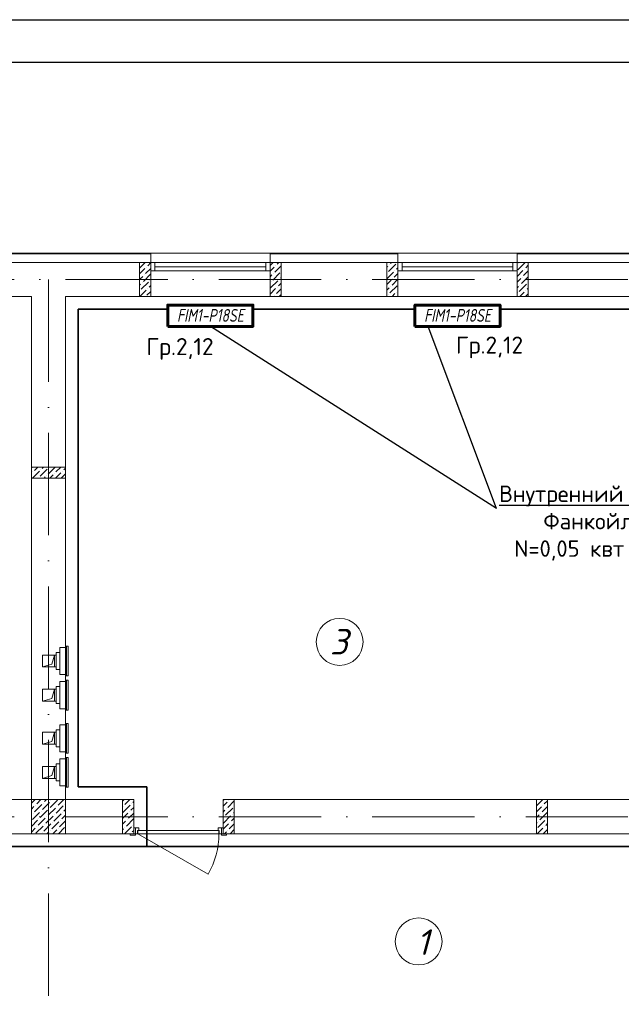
# Model space of a CAD drawing. Header units: millimetres. Extents: x 1114507 to 93926427, y 174473 to 817039.
# Tile 377 of 483: x 1909515 to 1916574, y 773925 to 785472. Entities that reach past the tile are written whole.
import ezdxf
from ezdxf.enums import TextEntityAlignment as Align

# ---------------------------------------------------------------- set-up
doc = ezdxf.new("R2010")
doc.units = ezdxf.units.MM
doc.linetypes.add('ACAD_ISO10W100', pattern=[18, 12, -3, 0, -3])
doc.linetypes.add('ADSK_Скрыто', pattern=[6, 3, -3])
for name, color, linetype, lineweight in [('_Hidden_', 7, 'ADSK_Скрыто', 9), ('Doors', 86, 'Continuous', 13), ('expl', 234, 'Continuous', 13), ('Mechanical Equipment', 7, 'Continuous', 18), ('Radiator', 40, 'Continuous', 60), ('размеры', 12, 'Continuous', 15)]:
    doc.layers.add(name, color=color, linetype=linetype, lineweight=lineweight)
doc.layers.add('chiller fankoyl', color=7, linetype='Continuous')
doc.layers.add('ventilatsiya', color=7, linetype='Continuous')
doc.styles.add('iso', font='isocpeur.TTF')
doc.styles.add('ISOC-330-0.77', font='isocpeui.ttf', dxfattribs={"width": 0.77, "height": 330})
doc.styles.get("Standard").update_dxf_attribs({"font": 'isocpeui.ttf'})
doc.styles.add('Суннат', font='ariali.ttf', dxfattribs={"height": 250})

# ---------------------------------------------------------------- blocks, each defined once
blk = doc.blocks.new('blokqav2mak')
at = {"color": 252, "lineweight": 0, "ltscale": 100}
for p, q in [((1559882, 782732), (1557482, 782732)), ((1559882, 782625), (1559882, 782732)), ((1562782, 782732), (1561282, 782732)), ((1561282, 782625), (1561282, 782732)), ((1562782, 782625), (1562782, 782732)), ((1565682, 782732), (1564182, 782732)), ((1564182, 782625), (1564182, 782732))]:
    blk.add_line(p, q, dxfattribs=at)
at = {"color": 32, "lineweight": 0, "ltscale": 100}
for p, q in [((1559882, 782725), (1557482, 782725)), ((1562782, 782725), (1561282, 782725)), ((1565682, 782725), (1564182, 782725))]:
    blk.add_line(p, q, dxfattribs=at)
at = {"lineweight": 0, "ltscale": 100}
for p, q in [((1561282, 782732), (1559882, 782732)), ((1564182, 782732), (1562782, 782732)), ((1559882, 782625), (1557482, 782625)), ((1559882, 782625), (1559882, 782225)), ((1562782, 782625), (1561282, 782625)), ((1561282, 782625), (1561282, 782225)), ((1562782, 782625), (1562782, 782225)), ((1565682, 782625), (1564182, 782625)), ((1564182, 782625), (1564182, 782225)), ((1558482, 782225), (1557482, 782225)), ((1558482, 776325), (1558482, 782225)), ((1559882, 782225), (1558882, 782225)), ((1558882, 776325), (1558882, 782225)), ((1561282, 782225), (1559882, 782225)), ((1562782, 782225), (1561282, 782225)), ((1564182, 782225), (1562782, 782225)), ((1565682, 782225), (1564182, 782225)), ((1558482, 776325), (1551132, 776325)), ((1559682, 776325), (1558882, 776325)), ((1559682, 776325), (1559682, 775925)), ((1568082, 776325), (1560732, 776325)), ((1560732, 776325), (1560732, 775925)), ((1559682, 775925), (1551132, 775925)), ((1568482, 775925), (1560732, 775925))]:
    blk.add_line(p, q, dxfattribs=at)
at = {"linetype": 'Continuous', "lineweight": 0, "ltscale": 100}
for p, q in [((1559752, 782493, 0), (1559813, 782554, 0)), ((1559754, 782562, 0), (1559817, 782625, 0)), ((1559822, 782495, 0), (1559882, 782555, 0)), ((1559830, 782571, 0), (1559830, 782571, 0)), ((1559847, 782587, 0), (1559882, 782623, 0)), ((1561282, 782589, 0), (1561318, 782625, 0)), ((1561282, 782522, 0), (1561331, 782571, 0)), ((1561339, 782512, 0), (1561412, 782585, 0)), ((1561347, 782587, 0), (1561347, 782587, 0)), ((1561364, 782604, 0), (1561385, 782625, 0)), ((1562652, 782568, 0), (1562663, 782579, 0)), ((1562652, 782433, 0), (1562731, 782512, 0)), ((1562672, 782520, 0), (1562756, 782604, 0)), ((1562680, 782596, 0), (1562680, 782596, 0)), ((1562697, 782613, 0), (1562709, 782625, 0)), ((1562748, 782529, 0), (1562748, 782529, 0)), ((1562764, 782545, 0), (1562782, 782563, 0)), ((1562773, 782621, 0), (1562773, 782621, 0)), ((1564182, 782462, 0), (1564248, 782529, 0)), ((1564189, 782537, 0), (1564273, 782621, 0)), ((1564198, 782613, 0), (1564198, 782613, 0)), ((1564257, 782470, 0), (1564312, 782525, 0)), ((1564265, 782545, 0), (1564265, 782545, 0)), ((1564282, 782562, 0), (1564312, 782592, 0)), ((1559752, 782425, 0), (1559788, 782461, 0)), ((1559796, 782402, 0), (1559881, 782486, 0)), ((1559805, 782478, 0), (1559805, 782478, 0)), ((1559872, 782411, 0), (1559872, 782411, 0)), ((1561282, 782455, 0), (1561305, 782478, 0)), ((1561289, 782326, 0), (1561373, 782411, 0)), ((1561297, 782402, 0), (1561297, 782402, 0)), ((1561314, 782419, 0), (1561398, 782503, 0)), ((1561322, 782495, 0), (1561322, 782495, 0)), ((1561390, 782428, 0), (1561390, 782428, 0)), ((1561406, 782444, 0), (1561412, 782450, 0)), ((1562652, 782366, 0), (1562705, 782419, 0)), ((1562655, 782503, 0), (1562655, 782503, 0)), ((1562714, 782360, 0), (1562782, 782428, 0)), ((1562722, 782436, 0), (1562722, 782436, 0)), ((1562739, 782453, 0), (1562782, 782496, 0)), ((1564182, 782395, 0), (1564223, 782436, 0)), ((1564231, 782377, 0), (1564312, 782458, 0)), ((1564240, 782453, 0), (1564240, 782453, 0)), ((1559752, 782358, 0), (1559763, 782369, 0)), ((1559754, 782225, 0), (1559830, 782301, 0)), ((1559754, 782293, 0), (1559754, 782293, 0)), ((1559771, 782310, 0), (1559855, 782394, 0)), ((1559780, 782385, 0), (1559780, 782385, 0)), ((1559838, 782242, 0), (1559882, 782286, 0)), ((1559847, 782318, 0), (1559847, 782318, 0)), ((1559864, 782335, 0), (1559882, 782353, 0)), ((1561282, 782253, 0), (1561347, 782318, 0)), ((1561356, 782259, 0), (1561412, 782315, 0)), ((1561364, 782335, 0), (1561364, 782335, 0)), ((1561381, 782352, 0), (1561412, 782383, 0)), ((1562652, 782298, 0), (1562680, 782326, 0)), ((1562689, 782268, 0), (1562773, 782352, 0)), ((1562697, 782343, 0), (1562697, 782343, 0)), ((1562781, 782293, 0), (1562782, 782294, 0)), ((1564182, 782328, 0), (1564198, 782343, 0)), ((1564206, 782284, 0), (1564290, 782369, 0)), ((1564214, 782360, 0), (1564214, 782360, 0)), ((1564282, 782293, 0), (1564282, 782293, 0)), ((1564299, 782310, 0), (1564312, 782323, 0)), ((1564307, 782385, 0), (1564307, 782385, 0)), ((1559822, 782225, 0), (1559822, 782225, 0)), ((1561322, 782225, 0), (1561322, 782225, 0)), ((1561339, 782242, 0), (1561339, 782242, 0)), ((1561389, 782225, 0), (1561412, 782248, 0)), ((1562652, 782231, 0), (1562655, 782234, 0)), ((1562672, 782251, 0), (1562672, 782251, 0)), ((1562714, 782225, 0), (1562748, 782259, 0)), ((1562764, 782276, 0), (1562764, 782276, 0)), ((1562781, 782225, 0), (1562782, 782226, 0)), ((1564189, 782268, 0), (1564189, 782268, 0)), ((1564214, 782225, 0), (1564265, 782276, 0)), ((1564281, 782225, 0), (1564312, 782256, 0)), ((1558482, 780217, 0), (1558490, 780225, 0)), ((1558517, 780185, 0), (1558558, 780225, 0)), ((1558585, 780117, 0), (1558669, 780201, 0)), ((1558610, 780210, 0), (1558625, 780225, 0)), ((1558677, 780142, 0), (1558760, 780225, 0)), ((1558686, 780218, 0), (1558686, 780218, 0)), ((1558770, 780168, 0), (1558827, 780225, 0)), ((1558862, 780193, 0), (1558882, 780213, 0)), ((1558482, 780149, 0), (1558484, 780151, 0)), ((1558495, 780095, 0), (1558576, 780176, 0)), ((1558500, 780168, 0), (1558500, 780168, 0)), ((1558568, 780100, 0), (1558568, 780100, 0)), ((1558593, 780193, 0), (1558593, 780193, 0)), ((1558630, 780095, 0), (1558644, 780109, 0)), ((1558660, 780126, 0), (1558660, 780126, 0)), ((1558697, 780095, 0), (1558736, 780134, 0)), ((1558753, 780151, 0), (1558753, 780151, 0)), ((1558765, 780095, 0), (1558829, 780159, 0)), ((1558837, 780100, 0), (1558882, 780145, 0)), ((1558846, 780176, 0), (1558846, 780176, 0)), ((1558482, 776282), (1558525, 776325)), ((1558544, 776276), (1558593, 776325)), ((1558611, 776209), (1558696, 776293)), ((1558620, 776285), (1558620, 776285)), ((1558637, 776302), (1558660, 776325)), ((1558704, 776234), (1558788, 776318)), ((1558712, 776310), (1558712, 776310)), ((1558797, 776260), (1558862, 776325)), ((1559552, 776307, 0), (1559570, 776325, 0)), ((1559580, 776267, 0), (1559638, 776325, 0)), ((1559656, 776276, 0), (1559656, 776276, 0)), ((1559673, 776292, 0), (1559682, 776302, 0)), ((1560742, 776325, 0), (1560732, 776315, 0)), ((1560778, 776294, 0), (1560732, 776248, 0)), ((1560862, 776310, 0), (1560786, 776235, 0)), ((1560795, 776311, 0), (1560795, 776311, 0)), ((1564407, 776251, 0), (1564481, 776325, 0)), ((1564499, 776276, 0), (1564537, 776313, 0)), ((1558482, 776214), (1558510, 776243)), ((1558494, 776091), (1558578, 776175)), ((1558502, 776167), (1558502, 776167)), ((1558519, 776184), (1558603, 776268)), ((1558527, 776260), (1558527, 776260)), ((1558586, 776116), (1558670, 776201)), ((1558595, 776192), (1558595, 776192)), ((1558679, 776142), (1558763, 776226)), ((1558687, 776217), (1558687, 776217)), ((1558771, 776167), (1558856, 776251)), ((1558780, 776243), (1558780, 776243)), ((1558847, 776175), (1558847, 776175)), ((1558864, 776192), (1558882, 776210)), ((1558872, 776268), (1558872, 776268)), ((1559552, 776105, 0), (1559614, 776166, 0)), ((1559555, 776175, 0), (1559639, 776259, 0)), ((1559563, 776250, 0), (1559563, 776250, 0)), ((1559622, 776107, 0), (1559682, 776167, 0)), ((1559630, 776183, 0), (1559630, 776183, 0)), ((1559647, 776200, 0), (1559682, 776235, 0)), ((1560753, 776201, 0), (1560732, 776180, 0)), ((1560845, 776226, 0), (1560761, 776142, 0)), ((1560770, 776218, 0), (1560770, 776218, 0)), ((1560862, 776176, 0), (1560854, 776167, 0)), ((1564407, 776183, 0), (1564466, 776242, 0)), ((1564449, 776090, 0), (1564533, 776175, 0)), ((1564457, 776166, 0), (1564457, 776166, 0)), ((1564474, 776183, 0), (1564537, 776246, 0)), ((1564483, 776259, 0), (1564483, 776259, 0)), ((1558482, 776147), (1558485, 776150)), ((1558482, 776012), (1558552, 776083)), ((1558561, 776024), (1558645, 776108)), ((1558569, 776100), (1558569, 776100)), ((1558653, 776049), (1558738, 776133)), ((1558662, 776125), (1558662, 776125)), ((1558721, 775982), (1558805, 776066)), ((1558729, 776057), (1558729, 776057)), ((1558746, 776074), (1558830, 776158)), ((1558754, 776150), (1558754, 776150)), ((1558813, 776007), (1558882, 776076)), ((1558822, 776083), (1558822, 776083)), ((1558839, 776100), (1558882, 776143)), ((1559552, 776037, 0), (1559588, 776074, 0)), ((1559597, 776015, 0), (1559681, 776099, 0)), ((1559605, 776090, 0), (1559605, 776090, 0)), ((1560820, 776134, 0), (1560736, 776050, 0)), ((1560744, 776125, 0), (1560744, 776125, 0)), ((1560812, 776058, 0), (1560812, 776058, 0)), ((1560862, 776108, 0), (1560829, 776075, 0)), ((1560837, 776151, 0), (1560837, 776151, 0)), ((1564407, 776116, 0), (1564440, 776149, 0)), ((1564407, 776049, 0), (1564415, 776057, 0)), ((1564424, 775998, 0), (1564508, 776082, 0)), ((1564432, 776074, 0), (1564432, 776074, 0)), ((1564525, 776099, 0), (1564525, 776099, 0)), ((1558482, 775945), (1558527, 775990)), ((1558536, 775931), (1558620, 776015)), ((1558544, 776007), (1558544, 776007)), ((1558611, 775940), (1558611, 775940)), ((1558628, 775956), (1558712, 776041)), ((1558637, 776032), (1558637, 776032)), ((1558664, 775925), (1558687, 775948)), ((1558704, 775965), (1558704, 775965)), ((1558732, 775925), (1558780, 775973)), ((1558797, 775990), (1558797, 775990)), ((1558799, 775925), (1558872, 775999)), ((1558881, 775940), (1558882, 775941)), ((1559552, 775970, 0), (1559563, 775981, 0)), ((1559575, 775925, 0), (1559656, 776006, 0)), ((1559580, 775998, 0), (1559580, 775998, 0)), ((1559647, 775930, 0), (1559647, 775930, 0)), ((1559664, 775947, 0), (1559682, 775965, 0)), ((1559673, 776023, 0), (1559673, 776023, 0)), ((1560795, 776041, 0), (1560732, 775978, 0)), ((1560770, 775949, 0), (1560746, 775925, 0)), ((1560786, 775965, 0), (1560786, 775965, 0)), ((1560862, 776041, 0), (1560803, 775982, 0)), ((1560862, 775974, 0), (1560814, 775925, 0)), ((1564418, 775925, 0), (1564483, 775989, 0)), ((1564491, 775930, 0), (1564537, 775977, 0)), ((1564499, 776006, 0), (1564499, 776006, 0)), ((1564516, 776023, 0), (1564537, 776044, 0))]:
    blk.add_line(p, q, dxfattribs=at)
at = {"color": 5, "lineweight": 0}
for p, q in [((1559932, 782625), (1559882, 782625)), ((1559882, 782625), (1559882, 782525)), ((1559882, 782525), (1559932, 782525)), ((1561232, 782625), (1559932, 782625)), ((1559932, 782525), (1559932, 782625)), ((1561232, 782575), (1559932, 782575)), ((1561232, 782525), (1559932, 782525)), ((1561232, 782525), (1561232, 782625)), ((1561232, 782625), (1561282, 782625)), ((1561282, 782525), (1561232, 782525)), ((1561282, 782625), (1561282, 782525)), ((1562832, 782625), (1562782, 782625)), ((1562782, 782625), (1562782, 782525)), ((1562782, 782525), (1562832, 782525)), ((1564132, 782625), (1562832, 782625)), ((1562832, 782525), (1562832, 782625)), ((1564132, 782575), (1562832, 782575)), ((1564132, 782525), (1562832, 782525)), ((1564132, 782525), (1564132, 782625)), ((1564132, 782625), (1564182, 782625)), ((1564182, 782525), (1564132, 782525)), ((1564182, 782625), (1564182, 782525))]:
    blk.add_line(p, q, dxfattribs=at)
at = {"color": 1, "linetype": 'ACAD_ISO10W100', "lineweight": 0, "ltscale": 100}
for p, q in [((1572682, 782425), (1545682, 782425)), ((1558682, 782425), (1558682, 766825)), ((1572682, 776125), (1545682, 776125))]:
    blk.add_line(p, q, dxfattribs=at)
at = {"layer": '_Hidden_', "color": 5, "lineweight": 0}
for p, q in [((1558885, 778125), (1558886, 778125)), ((1558815, 778110), (1558815, 778109)), ((1558815, 778109), (1558815, 778110)), ((1558839, 778109), (1558839, 778110)), ((1558839, 778110), (1558839, 778109)), ((1558882, 778109), (1558882, 778110)), ((1558882, 778110), (1558882, 778109)), ((1558815, 777792), (1558815, 777792)), ((1558815, 777792), (1558815, 777792)), ((1558839, 777792), (1558839, 777792)), ((1558839, 777792), (1558839, 777792)), ((1558882, 777792), (1558882, 777792)), ((1558882, 777792), (1558882, 777792)), ((1558815, 777710), (1558815, 777710)), ((1558815, 777710), (1558815, 777710)), ((1558839, 777710), (1558839, 777710)), ((1558839, 777710), (1558839, 777710)), ((1558882, 777710), (1558882, 777710)), ((1558882, 777710), (1558882, 777710)), ((1558886, 777776), (1558885, 777776)), ((1558885, 777725), (1558886, 777725)), ((1558815, 777392), (1558815, 777392)), ((1558815, 777392), (1558815, 777392)), ((1558839, 777392), (1558839, 777392)), ((1558839, 777392), (1558839, 777392)), ((1558882, 777392), (1558882, 777392)), ((1558882, 777392), (1558882, 777392)), ((1558886, 777376), (1558885, 777376)), ((1558815, 777204), (1558815, 777204)), ((1558815, 777204), (1558815, 777204)), ((1558839, 777204), (1558839, 777204)), ((1558839, 777204), (1558839, 777204)), ((1558882, 777204), (1558882, 777204)), ((1558882, 777204), (1558882, 777204)), ((1558885, 777219), (1558886, 777219)), ((1558815, 776886), (1558815, 776886)), ((1558815, 776886), (1558815, 776886)), ((1558839, 776886), (1558839, 776886)), ((1558839, 776886), (1558839, 776886)), ((1558882, 776886), (1558882, 776886)), ((1558882, 776886), (1558882, 776886)), ((1558886, 776870), (1558885, 776870)), ((1558815, 776804), (1558815, 776804)), ((1558815, 776804), (1558815, 776804)), ((1558839, 776804), (1558839, 776804)), ((1558839, 776804), (1558839, 776804)), ((1558882, 776804), (1558882, 776804)), ((1558882, 776804), (1558882, 776804)), ((1558885, 776820), (1558886, 776820)), ((1558815, 776487), (1558815, 776486)), ((1558815, 776486), (1558815, 776487)), ((1558839, 776486), (1558839, 776487)), ((1558839, 776487), (1558839, 776486)), ((1558882, 776487), (1558882, 776486)), ((1558882, 776486), (1558882, 776487)), ((1558886, 776471), (1558885, 776471))]:
    blk.add_line(p, q, dxfattribs=at)
at = {"layer": 'Doors', "lineweight": 0}
for p, q in [((1559682, 775995), (1559702, 775995)), ((1559682, 775925), (1559682, 775995)), ((1559742, 775995), (1559702, 775995)), ((1559702, 775995), (1559702, 775925)), ((1559702, 775995), (1559702, 775925)), ((1559727, 775925), (1559727, 775965)), ((1559727, 775965), (1559742, 775965)), ((1560682, 775965), (1559732, 775965)), ((1559732, 775965), (1559732, 775925)), ((1559742, 775965), (1559742, 775995)), ((1560672, 775965), (1560672, 775995)), ((1560672, 775995), (1560712, 775995)), ((1560687, 775965), (1560672, 775965)), ((1560682, 775925), (1560682, 775965)), ((1560687, 775925), (1560687, 775965)), ((1560712, 775995), (1560712, 775925)), ((1560732, 775995), (1560712, 775995)), ((1560712, 775995), (1560712, 775925)), ((1560732, 775925), (1560732, 775995)), ((1559702, 775925), (1559642, 775925)), ((1559642, 775925), (1559642, 775910)), ((1559642, 775910), (1559702, 775910)), ((1559702, 775925), (1559682, 775925)), ((1559702, 775925), (1559727, 775925)), ((1559702, 775910), (1559702, 775925)), ((1559732, 775925), (1560555, 775450)), ((1559732, 775925), (1560682, 775925)), ((1560712, 775925), (1560687, 775925)), ((1560712, 775925), (1560732, 775925)), ((1560772, 775925), (1560712, 775925)), ((1560712, 775925), (1560712, 775910)), ((1560712, 775910), (1560772, 775910)), ((1560772, 775910), (1560772, 775925))]:
    blk.add_line(p, q, dxfattribs=at)
blk.add_arc((1559732, 775925), 950, 330, 0, dxfattribs=at)
at = {"layer": 'Mechanical Equipment', "color": 5, "lineweight": 0}
for p, q in [((1558885, 778125), (1558885, 777776)), ((1558885, 778125), (1558885, 777776)), ((1558885, 778125), (1558895, 778125)), ((1558895, 778125), (1558905, 778125)), ((1558895, 778125), (1558895, 777776)), ((1558905, 778125), (1558914, 778125)), ((1558914, 777776), (1558914, 778125)), ((1558815, 778051), (1558774, 778051)), ((1558774, 777851), (1558774, 778051)), ((1558839, 778110), (1558815, 778110)), ((1558815, 778110), (1558815, 778109)), ((1558815, 778100), (1558815, 778110)), ((1558815, 777802), (1558815, 778100)), ((1558882, 778110), (1558839, 778110)), ((1558839, 778109), (1558839, 778110)), ((1558839, 778110), (1558839, 778109)), ((1558882, 778109), (1558882, 778110)), ((1558882, 778110), (1558882, 778100)), ((1558882, 778100), (1558882, 777802)), ((1558774, 777851), (1558815, 777851)), ((1558815, 777792), (1558815, 777802)), ((1558815, 777792), (1558839, 777792)), ((1558815, 777792), (1558815, 777792)), ((1558839, 777792), (1558882, 777792)), ((1558839, 777792), (1558839, 777792)), ((1558839, 777792), (1558839, 777792)), ((1558882, 777802), (1558882, 777792)), ((1558882, 777792), (1558882, 777792)), ((1558839, 777710), (1558815, 777710)), ((1558815, 777710), (1558815, 777710)), ((1558815, 777700), (1558815, 777710)), ((1558815, 777402), (1558815, 777700)), ((1558882, 777710), (1558839, 777710)), ((1558839, 777710), (1558839, 777710)), ((1558839, 777710), (1558839, 777710)), ((1558882, 777710), (1558882, 777710)), ((1558882, 777710), (1558882, 777700)), ((1558882, 777700), (1558882, 777402)), ((1558895, 777776), (1558885, 777776)), ((1558885, 777725), (1558885, 777376)), ((1558885, 777725), (1558885, 777376)), ((1558885, 777725), (1558895, 777725)), ((1558905, 777776), (1558895, 777776)), ((1558895, 777725), (1558905, 777725)), ((1558895, 777725), (1558895, 777376)), ((1558914, 777776), (1558905, 777776)), ((1558905, 777725), (1558914, 777725)), ((1558914, 777376), (1558914, 777725)), ((1558815, 777651), (1558774, 777651)), ((1558774, 777451), (1558774, 777651)), ((1558774, 777451), (1558815, 777451)), ((1558815, 777392), (1558815, 777402)), ((1558815, 777392), (1558839, 777392)), ((1558815, 777392), (1558815, 777392)), ((1558839, 777392), (1558882, 777392)), ((1558839, 777392), (1558839, 777392)), ((1558839, 777392), (1558839, 777392)), ((1558882, 777402), (1558882, 777392)), ((1558882, 777392), (1558882, 777392)), ((1558895, 777376), (1558885, 777376)), ((1558905, 777376), (1558895, 777376)), ((1558914, 777376), (1558905, 777376)), ((1558839, 777204), (1558815, 777204)), ((1558815, 777204), (1558815, 777204)), ((1558815, 777194), (1558815, 777204)), ((1558882, 777204), (1558839, 777204)), ((1558839, 777204), (1558839, 777204)), ((1558839, 777204), (1558839, 777204)), ((1558882, 777204), (1558882, 777204)), ((1558882, 777204), (1558882, 777194)), ((1558885, 777219), (1558885, 776870)), ((1558885, 777219), (1558885, 776870)), ((1558885, 777219), (1558895, 777219)), ((1558895, 777219), (1558905, 777219)), ((1558895, 777219), (1558895, 776870)), ((1558905, 777219), (1558914, 777219)), ((1558914, 776870), (1558914, 777219)), ((1558815, 777145), (1558774, 777145)), ((1558774, 776945), (1558774, 777145)), ((1558815, 776896), (1558815, 777194)), ((1558882, 777194), (1558882, 776896)), ((1558774, 776945), (1558815, 776945)), ((1558815, 776886), (1558815, 776896)), ((1558815, 776886), (1558839, 776886)), ((1558815, 776886), (1558815, 776886)), ((1558839, 776886), (1558882, 776886)), ((1558839, 776886), (1558839, 776886)), ((1558839, 776886), (1558839, 776886)), ((1558882, 776896), (1558882, 776886)), ((1558882, 776886), (1558882, 776886)), ((1558895, 776870), (1558885, 776870)), ((1558905, 776870), (1558895, 776870)), ((1558914, 776870), (1558905, 776870)), ((1558815, 776745), (1558774, 776745)), ((1558774, 776545), (1558774, 776745)), ((1558839, 776804), (1558815, 776804)), ((1558815, 776804), (1558815, 776804)), ((1558815, 776794), (1558815, 776804)), ((1558815, 776496), (1558815, 776794)), ((1558882, 776804), (1558839, 776804)), ((1558839, 776804), (1558839, 776804)), ((1558839, 776804), (1558839, 776804)), ((1558882, 776804), (1558882, 776804)), ((1558882, 776804), (1558882, 776794)), ((1558882, 776794), (1558882, 776496)), ((1558885, 776820), (1558885, 776471)), ((1558885, 776820), (1558885, 776471)), ((1558885, 776820), (1558895, 776820)), ((1558895, 776820), (1558905, 776820)), ((1558895, 776820), (1558895, 776471)), ((1558905, 776820), (1558914, 776820)), ((1558914, 776471), (1558914, 776820)), ((1558774, 776545), (1558815, 776545)), ((1558815, 776486), (1558815, 776496)), ((1558815, 776487), (1558815, 776486)), ((1558815, 776486), (1558839, 776486)), ((1558839, 776486), (1558839, 776487)), ((1558839, 776487), (1558839, 776486)), ((1558839, 776486), (1558882, 776486)), ((1558882, 776496), (1558882, 776486)), ((1558882, 776486), (1558882, 776487)), ((1558895, 776471), (1558885, 776471)), ((1558905, 776471), (1558895, 776471)), ((1558914, 776471), (1558905, 776471))]:
    blk.add_line(p, q, dxfattribs=at)
at = {"layer": 'ventilatsiya', "lineweight": 0, "ltscale": 100}
for p, q in [((1558752, 778021), (1558612, 778021)), ((1558612, 778021), (1558612, 777881)), ((1558707, 778021), (1558774, 778021)), ((1558752, 778021), (1558723, 777912)), ((1558752, 777881), (1558752, 778021)), ((1558723, 777912), (1558612, 777881)), ((1558612, 777881), (1558752, 777881)), ((1558707, 777881), (1558774, 777881)), ((1558752, 777621), (1558612, 777621)), ((1558612, 777621), (1558612, 777481)), ((1558707, 777621), (1558774, 777621)), ((1558752, 777621), (1558723, 777513)), ((1558752, 777481), (1558752, 777621)), ((1558723, 777513), (1558612, 777481)), ((1558612, 777481), (1558752, 777481)), ((1558707, 777481), (1558774, 777481)), ((1558752, 777115), (1558612, 777115)), ((1558612, 777115), (1558612, 776975)), ((1558707, 777115), (1558774, 777115)), ((1558752, 777115), (1558723, 777007)), ((1558752, 776975), (1558752, 777115)), ((1558723, 777007), (1558612, 776975)), ((1558612, 776975), (1558752, 776975)), ((1558707, 776975), (1558774, 776975)), ((1558752, 776715), (1558612, 776715)), ((1558612, 776715), (1558612, 776575)), ((1558707, 776715), (1558774, 776715)), ((1558752, 776715), (1558723, 776607)), ((1558752, 776575), (1558752, 776715)), ((1558723, 776607), (1558612, 776575)), ((1558612, 776575), (1558752, 776575)), ((1558707, 776575), (1558774, 776575))]:
    blk.add_line(p, q, dxfattribs=at)
at = {"layer": 'размеры', "lineweight": 0, "ltscale": 5}
for p, q in [((1559882, 782625), (1559752, 782625)), ((1559752, 782625), (1559752, 782225)), ((1559882, 782225), (1559882, 782625)), ((1561412, 782625), (1561282, 782625)), ((1561282, 782625), (1561282, 782225)), ((1561412, 782225), (1561412, 782625)), ((1562782, 782625), (1562652, 782625)), ((1562652, 782625), (1562652, 782225)), ((1562782, 782225), (1562782, 782625)), ((1564312, 782625), (1564182, 782625)), ((1564182, 782625), (1564182, 782225)), ((1564312, 782225), (1564312, 782625)), ((1559752, 782225), (1559882, 782225)), ((1561282, 782225), (1561412, 782225)), ((1562652, 782225), (1562782, 782225)), ((1564182, 782225), (1564312, 782225)), ((1558482, 780095), (1558482, 780225)), ((1558482, 780225), (1558882, 780225)), ((1558882, 780225), (1558482, 780225)), ((1558482, 780225), (1558482, 780095)), ((1558882, 780225), (1558882, 780095)), ((1558882, 780095), (1558882, 780225)), ((1558882, 780095), (1558482, 780095)), ((1558482, 780095), (1558882, 780095)), ((1558882, 776325), (1558482, 776325)), ((1558482, 776325), (1558482, 775925)), ((1558882, 775925), (1558882, 776325)), ((1559682, 776325), (1559552, 776325)), ((1559552, 776325), (1559552, 775925)), ((1559682, 775925), (1559682, 776325)), ((1560732, 775925), (1560732, 776325)), ((1560732, 776325), (1560862, 776325)), ((1560862, 776325), (1560862, 775925)), ((1564537, 776325), (1564407, 776325)), ((1564407, 776325), (1564407, 775925)), ((1564537, 775925), (1564537, 776325)), ((1558482, 775925), (1558882, 775925)), ((1559552, 775925), (1559682, 775925)), ((1560862, 775925), (1560732, 775925)), ((1564407, 775925), (1564537, 775925))]:
    blk.add_line(p, q, dxfattribs=at)
blk = doc.blocks.new('*U1762')
at = {"layer": 'Radiator', "color": 0, "lineweight": 60, "ltscale": 100}
blk.add_lwpolyline([(-500, 0), (500, 0), (500, 250), (-500, 250)], close=True, dxfattribs=at)
at = {"layer": 'Defpoints', "lineweight": 25, "style": 'ISOC-330-0.77', "width": 0.77, "flags": 1}
blk.add_attdef('ТИП', (-161, 299), '', height=150, dxfattribs=at)
at = {"layer": 'Defpoints', "color": 0, "lineweight": 25, "style": 'ISOC-330-0.77', "width": 0.77, "flags": 8}
blk.add_attdef('СЕК', text='', height=150, dxfattribs=at).set_placement((0, 129), align=Align.MIDDLE_CENTER)
blk = doc.blocks.new('*U1757')
at = {"layer": 'Radiator', "color": 0, "lineweight": 60, "ltscale": 100}
blk.add_lwpolyline([(-500, 0), (500, 0), (500, 250), (-500, 250)], close=True, dxfattribs=at)
at = {"layer": 'Defpoints', "lineweight": 25, "style": 'ISOC-330-0.77', "width": 0.77, "flags": 1}
blk.add_attdef('ТИП', (-161, 299), '', height=150, dxfattribs=at)
at = {"layer": 'Defpoints', "color": 0, "lineweight": 25, "style": 'ISOC-330-0.77', "width": 0.77, "flags": 8}
blk.add_attdef('СЕК', text='', height=150, dxfattribs=at).set_placement((0, 129), align=Align.MIDDLE_CENTER)

msp = doc.modelspace()

# ---------------------------------------------------------------- linework, layer by layer
at = {"color": 4, "lineweight": 35, "ltscale": 100}
for p, q in [((1910202.2, 782075.1), (1911252.2, 782075.1)), ((1910202.2, 782075.1), (1910202.2, 776475.1)), ((1912252.2, 782075.1), (1914152.2, 782075.1)), ((1915152.2, 782075.1), (1917052.2, 782075.1)), ((1910202.2, 776475.1), (1911005.8, 776475.1)), ((1911005.8, 776475.1), (1911005.8, 775775.1)), ((1897202.2, 775775.1), (1923502.2, 775775.1))]:
    msp.add_line(p, q, dxfattribs=at)
at = {"ltscale": 10}
for q in [(1911754.7, 781875.1), (1914306, 781875.1)]:
    msp.add_line((1915109.9, 779738.9, 530), q, dxfattribs=at)
at = {"color": 5, "elevation": 0}
msp.add_lwpolyline([(1888998.1, 785471.7), (1941856.1, 785471.7), (1941856.1, 755771.7), (1888998.1, 755771.7)], close=True, dxfattribs=at)
at = {"color": 5, "lineweight": 30, "elevation": 0}
msp.add_lwpolyline([(1890998.1, 784971.7), (1941356.1, 784971.7), (1941356.1, 756271.7), (1890998.1, 756271.7)], close=True, dxfattribs=at)
at = {"layer": 'Defpoints', "color": 3, "linetype": 'ByBlock', "elevation": 0}
msp.add_lwpolyline([(1888998.1, 785471.7), (1930998.1, 785471.7), (1930998.1, 755771.7), (1888998.1, 755771.7)], close=True, dxfattribs=at)
at = {"layer": 'expl', "lineweight": 0}
for centre in [(1913269, 778175), (1914196.3, 774662.2)]:
    msp.add_circle(centre, 275.1, dxfattribs=at)

# ---------------------------------------------------------------- block references
at = {"color": 0}
msp.add_blockref('blokqav2mak', (351170.2, 0), dxfattribs=at)
at = {"layer": 'chiller fankoyl', "color": 0, "lineweight": 30}
ref = msp.add_blockref('*U1757', (1911752.2, 781875.1), dxfattribs=at)
ref.add_attrib('СЕК', 'FIM1-P18SE', dxfattribs={"layer": 'Defpoints', "color": 0, "lineweight": 25, "height": 150, "style": 'ISOC-330-0.77', "width": 0.77}).set_placement((1911752.4, 782004.2), align=Align.MIDDLE_CENTER)
ref = msp.add_blockref('*U1762', (1914652.2, 781875.1), dxfattribs=at)
ref.add_attrib('СЕК', 'FIM1-P18SE', dxfattribs={"layer": 'Defpoints', "color": 0, "lineweight": 25, "height": 150, "style": 'ISOC-330-0.77', "width": 0.77}).set_placement((1914652.4, 782004.2), align=Align.MIDDLE_CENTER)

# ---------------------------------------------------------------- texts
at = {"color": 0, "char_height": 200, "width": 2509.849, "attachment_point": 1, "style": 'Суннат'}
for insert in [(1911000.7, 781738.3), (1914632.6, 781756)]:
    msp.add_mtext('{\\fISOCPEUR|b0|i0|c204|p34;Гр.\\fISOCPEUR|b0|i0|c0|p34;2,12}', dxfattribs=dict(at, insert=insert))
at = {"ltscale": 10, "char_height": 192.653, "width": 2280.039, "attachment_point": 1, "style": 'iso'}
for insert in [(1844746.4, 780008.3, 612.5), (1857267.5, 780008.3, 612.5), (1902489.7, 780008.3, 612.5), (1915010.8, 780008.3, 612.5), (1845877.5, 775020.6, 612.5), (1903620.9, 775053.8, 612.5), (1855989.2, 774980.2, 612.5)]:
    msp.add_mtext('\\pi128.59205;{\\LВнутренний блок\\P\\pi648.75481;\\l\\C6;Фанкойл \\P\\pi306.79596;\\C0;N=0,05 квт 1ф}', dxfattribs=dict(at, insert=insert))
at = {"lineweight": 0, "char_height": 300, "width": 349.19, "attachment_point": 9}
for s, insert in [('3', (1913365.4, 778026.4)), ('1', (1914318.5, 774504))]:
    msp.add_mtext(s, dxfattribs=dict(at, insert=insert))

doc.saveas('drawing.dxf')
